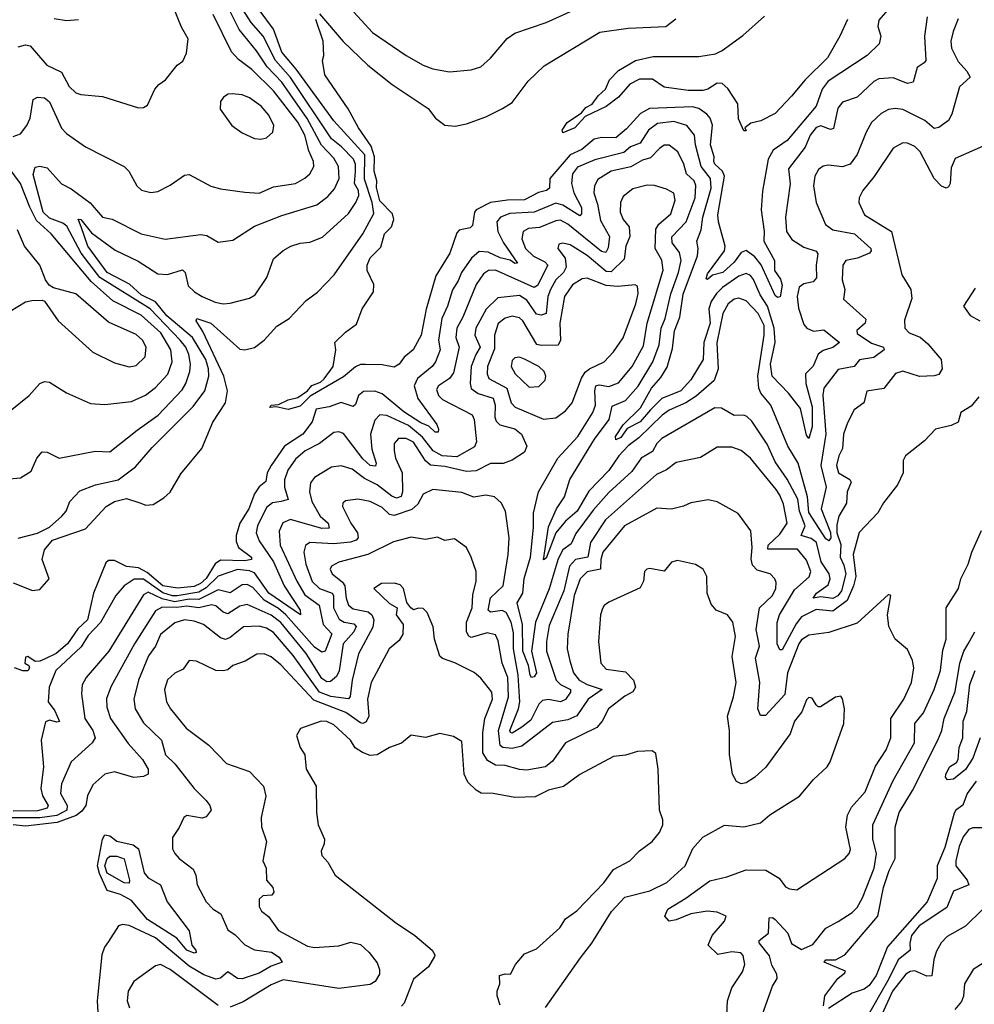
# Model space of a CAD drawing. Extents: x 1552294 to 1694791, y 811929 to 917222.
# Tile 354 of 643: x 1623831 to 1627792, y 898050 to 902134. Entities that reach past the tile are written whole.
import ezdxf

# ---------------------------------------------------------------- set-up
doc = ezdxf.new("R2010")
doc.units = 0

msp = doc.modelspace()

# ---------------------------------------------------------------- linework, layer by layer
at = {"layer": '0CON10XD'}
for points in [[(1623825, 899983.5), (1623905, 900003.5), (1623955, 900028.9), (1624006, 900074), (1624023.8, 900095), (1624040, 900135), (1624080.3, 900179.7), (1624145.9, 900204.1), (1624240, 900225), (1624311.3, 900278.7), (1624381.2, 900358.8), (1624551.1, 900528.9), (1624599.8, 900595), (1624616.1, 900655), (1624614.8, 900685.2), (1624603.6, 900725), (1624547.7, 900815), (1624442, 900905), (1624395, 900963.7), (1624335, 900992.9), (1624286.8, 901036.8), (1624194.9, 901085), (1624113.5, 901195), (1624086.5, 901275), (1624073.6, 901306.4), (1624085, 901305.5), (1624130, 901250), (1624227.8, 901177.8), (1624322.7, 901132.7), (1624405, 901079.8), (1624445, 901077.1), (1624506.3, 901096.3), (1624517.6, 901085), (1624530.5, 901030.5), (1624556.5, 901005), (1624587.8, 900985), (1624642.7, 900962.7), (1624675, 900955.9), (1624705, 900957.9), (1624785, 900978.9), (1624808.1, 900991.9), (1624857.3, 901065), (1624885, 901142.5), (1624925, 901177.1), (1624956.2, 901195), (1624995, 901207.5), (1625035, 901210.8), (1625088.3, 901231.8), (1625195, 901330.4), (1625226.2, 901375), (1625238.6, 901405), (1625236.5, 901425), (1625220.5, 901455), (1625223.9, 901503.9), (1625224.1, 901535), (1625216.5, 901555), (1625166.9, 901606.9), (1625125, 901639.4), (1624955, 901893.8), (1624892.4, 901965), (1624841.7, 902065), (1624791.6, 902121.6), (1624744.2, 902195)], [(1623825, 902021.5), (1623855, 902028.9), (1623875.2, 902025.2), (1623944.6, 901945), (1624005, 901916.4), (1624036.4, 901856.4), (1624065, 901830.9), (1624085, 901823.1), (1624175.3, 901815.3), (1624325, 901768.6), (1624345, 901769.2), (1624361.4, 901778.6), (1624392, 901845), (1624408, 901865), (1624435.7, 901884.3), (1624484.3, 901945.7), (1624508.3, 901961.7), (1624524, 901995), (1624530.6, 902055), (1624502.7, 902102.7), (1624470, 902185)], [(1624318.7, 900431.3), (1624406.5, 900493.5), (1624505, 900598.9), (1624520.4, 900625), (1624537.1, 900675), (1624540, 900705), (1624533.8, 900745), (1624520.8, 900775), (1624497.7, 900805), (1624372.1, 900935), (1624164.3, 901064.3), (1624085.9, 901165.9), (1624027.5, 901277.5), (1624010.2, 901290.2), (1623955, 901310.1), (1623928.2, 901335), (1623887.9, 901492.1), (1623895, 901522), (1623915, 901525.6), (1623945, 901519.2), (1624005, 901453.2), (1624045, 901431.6), (1624123.9, 901373.9), (1624175, 901314.6), (1624215, 901306.5), (1624335, 901245.4), (1624435, 901223.1), (1624582.6, 901242.6), (1624608, 901238), (1624655, 901211.2), (1624715, 901218.8), (1624805, 901276.7), (1624918.9, 901321.1), (1625063.6, 901366.4), (1625109.8, 901400.2), (1625137.3, 901432.7), (1625156.3, 901475), (1625153.6, 901525), (1625135, 901558.8), (1625083, 901613), (1625024.4, 901724.4), (1624953.2, 901825), (1624918.5, 901875), (1624858, 901938), (1624814.2, 902004.2), (1624742.5, 902092.5), (1624685, 902206.8)], [(1627470.7, 902219.3), (1627395, 902131.2), (1627391.5, 902105), (1627403.1, 902065), (1627396.3, 902033.7), (1627346.7, 901985), (1627185, 901879.3), (1627160.8, 901845), (1627135, 901775.4), (1627015, 901632.2), (1626957.2, 901592.8), (1626935.9, 901555), (1626912.8, 901422.8), (1626907, 901345), (1626920, 901255), (1626918.9, 901215), (1626963.3, 901135), (1626963.3, 901093.2), (1626987.2, 901057.2), (1626995, 901032.5), (1626986, 900984), (1626975, 900981.9), (1626965, 900989.7), (1626907, 901117), (1626880.6, 901150.6), (1626845, 901175.9), (1626825, 901168.5), (1626795, 901127.6), (1626747.7, 901085), (1626705.6, 901074.4), (1626685, 901055.8), (1626679.5, 901059.5), (1626685, 901080), (1626754.6, 901175), (1626757.6, 901195), (1626729.8, 901295), (1626728.1, 901325), (1626754.6, 901485), (1626747.2, 901505), (1626714.9, 901534.9), (1626711.3, 901545), (1626711.8, 901565), (1626697.6, 901615), (1626706.1, 901696.1), (1626695.8, 901725), (1626681.4, 901741.4), (1626648.8, 901765), (1626622.5, 901772.5), (1626444.6, 901765.4), (1626406.2, 901745), (1626348.6, 901681.4), (1626305, 901644.3), (1626245.5, 901644.5), (1626215, 901637.6), (1626163.1, 901595), (1626115, 901573.3), (1626030.3, 901475), (1626029.2, 901435), (1626016.2, 901425), (1625983.1, 901416.9), (1625925, 901387), (1625855, 901385.9), (1625785, 901374.9), (1625724.7, 901345), (1625718.3, 901335), (1625710.3, 901279.7), (1625699.5, 901270.5), (1625655, 901260.4), (1625645, 901249.5), (1625616.4, 901165), (1625558.4, 901071.6), (1625517.5, 900932.5), (1625496.5, 900825), (1625464.3, 900765), (1625425.8, 900734.2), (1625406, 900705), (1625385, 900693.1), (1625335, 900702.9), (1625265.7, 900704.3), (1625245, 900703.6), (1625225, 900694.1), (1625175, 900652.8), (1625037.1, 900572.9), (1624995, 900530.6), (1624945, 900516.8), (1624895, 900527.5), (1624868.8, 900525), (1624875, 900535.4), (1624905, 900537.3), (1624945, 900557.5), (1624985, 900567.3), (1625025.4, 900594.6), (1625042.8, 900617.2), (1625079.1, 900630.9), (1625095, 900643.8), (1625132, 900695), (1625142.8, 900765), (1625138.9, 900795), (1625182.7, 900837.3), (1625229.1, 900870.9), (1625251.8, 900935), (1625299.8, 901005), (1625300.2, 901035), (1625273.3, 901093.3), (1625273.3, 901115), (1625285, 901146.1), (1625329.3, 901190.7), (1625344.4, 901245), (1625373.5, 901275), (1625384, 901305), (1625378.3, 901328.3), (1625325, 901383), (1625311.9, 901438.1)], [(1625216.9, 902165), (1625295, 902080), (1625434.4, 901985), (1625505, 901944.7), (1625545, 901930.4), (1625615, 901917.5), (1625705, 901926.4), (1625745, 901938.9), (1625785, 901974.4), (1625854.2, 902055.8), (1625885, 902077.9), (1626015, 902122.2), (1626215, 902211.6)], [(1623805, 899798), (1623885, 899766.7), (1623915, 899770), (1623953.1, 899815), (1623925.2, 899895.2), (1623935, 899934.7), (1623967.2, 899975), (1624105, 900021.6), (1624190.7, 900115), (1624224.4, 900135), (1624275, 900148.4), (1624330.2, 900130.2), (1624355, 900120), (1624385, 900123.6), (1624429.9, 900150.1), (1624455, 900173.5), (1624499.4, 900250.6), (1624587.5, 900355), (1624633.1, 900465), (1624684.8, 900545.2), (1624693.5, 900595), (1624678.7, 900655), (1624591.2, 900841.2), (1624562.9, 900885), (1624566.1, 900893.9), (1624624.4, 900875), (1624745, 900767.1), (1624765, 900764.5), (1624805, 900774.5), (1624846, 900804), (1624897.9, 900862.1), (1624950, 900895), (1625020.3, 900969.7), (1625067, 901003), (1625135.8, 901075), (1625254.8, 901245.2), (1625300.2, 901329.8), (1625294.3, 901375), (1625262, 901472), (1625263.4, 901573.4), (1625135, 901714.8), (1624978.7, 901928.7), (1624919.2, 901999.2), (1624884.9, 902094.9), (1624824.8, 902175)], [(1623805, 901649.2), (1623835, 901660), (1623861.6, 901695), (1623875.2, 901724.8), (1623887.8, 901802.2), (1623905, 901811.9), (1623935, 901809.1), (1623955, 901792.7), (1624005, 901684.5), (1624025, 901661.1), (1624105, 901606.7), (1624264.6, 901524.6), (1624284.3, 901505), (1624317.8, 901445), (1624336.1, 901426.1), (1624375, 901416.4), (1624405, 901421.5), (1624455, 901446.9), (1624515, 901488.8), (1624535, 901492), (1624623.8, 901443.8), (1624665, 901432.1), (1624765, 901418.8), (1624825, 901414.1), (1624885, 901440.9), (1624975, 901454), (1625015, 901476.2), (1625035.4, 901495), (1625051.8, 901525), (1625050.5, 901545), (1625030.3, 901590.3), (1625014.2, 901655), (1624985, 901708.3), (1624885, 901839.2), (1624795, 901927.6), (1624739, 901969), (1624710.3, 902000.3), (1624633.6, 902155)], [(1627596.1, 902145), (1627584.7, 902065), (1627590, 901965), (1627584, 901955), (1627554, 901936), (1627537.8, 901875), (1627515, 901869.6), (1627455, 901892.4), (1627395, 901888.2), (1627375, 901877.3), (1627305, 901812), (1627245, 901791.8), (1627225, 901766.7), (1627207.3, 901682.7), (1627195, 901678.2), (1627155, 901694.2), (1627135, 901687.2), (1627110, 901655), (1627089.8, 901605), (1627020.3, 901515), (1627027, 901453), (1627007.9, 901315), (1627012.1, 901255), (1627035, 901221.8), (1627085, 901190.4), (1627135, 901173.5), (1627143, 901163), (1627134.8, 901115), (1627136.6, 901063.4), (1627123.2, 901046.8), (1627085, 901038.6), (1627065.2, 901024.8), (1627057.1, 900985), (1627062.6, 900937.4), (1627085, 900869.5), (1627096.1, 900855), (1627125, 900842.2), (1627167.2, 900847.2), (1627231.9, 900795), (1627205, 900774.1), (1627165, 900761.7), (1627143.4, 900746.6), (1627123.5, 900696.5), (1627091.9, 900665), (1627092.3, 900625), (1627118.3, 900528.3), (1627119.5, 900445), (1627105, 900396.7), (1627095, 900410), (1627070.9, 900520.9), (1627020.2, 900585), (1626953.6, 900655), (1626946.4, 900705), (1626966, 900795), (1626961.8, 900855), (1626933.5, 900945), (1626902.8, 900992.8), (1626875, 901056.3), (1626862.6, 901072.6), (1626845, 901080.4), (1626815, 901069.8), (1626747.1, 901022.9), (1626721.7, 900998.3), (1626700.5, 900965), (1626690.9, 900935), (1626695.5, 900875), (1626669.9, 900795), (1626666.2, 900723.8), (1626615, 900640.5), (1626573.5, 900595), (1626495, 900563.1), (1626448.9, 900515), (1626405, 900466), (1626351.3, 900438.7), (1626325, 900400.9), (1626305, 900391.5), (1626303.1, 900405), (1626335, 900453.9), (1626406.2, 900523.8), (1626452, 900605), (1626490.8, 900649.2), (1626517, 900693), (1626540.1, 900769.9), (1626547.4, 900842.6), (1626569.6, 900900.4), (1626583.1, 900995), (1626643.8, 901155), (1626646.4, 901185), (1626640.3, 901215), (1626658.5, 901261.5), (1626665.5, 901315), (1626700.6, 901435), (1626696.9, 901475), (1626657.9, 901525), (1626634.8, 901615.2), (1626630.8, 901655), (1626599.6, 901695), (1626545, 901711.2), (1626477.1, 901702.9), (1626439.5, 901675), (1626405, 901621.3), (1626365, 901606.5), (1626337.2, 901582.8), (1626217.7, 901552.3), (1626145, 901522), (1626124.8, 901495), (1626120.3, 901455), (1626130.8, 901415), (1626162.4, 901355), (1626161.4, 901328.6), (1626155, 901320), (1626084.1, 901364.1), (1626055, 901373), (1625965, 901335.2), (1625865, 901329.7), (1625826.2, 901315), (1625810.3, 901295), (1625814.8, 901255), (1625838.5, 901208.5), (1625896, 901124), (1625885, 901123.2), (1625865.9, 901135.9), (1625825, 901145.9), (1625775, 901169.7), (1625738.1, 901171.9), (1625705.8, 901144.2), (1625664.8, 901085), (1625649.8, 901050.2), (1625627.2, 901012.8), (1625606.7, 900945), (1625582.9, 900895), (1625568.3, 900805), (1625575.6, 900765), (1625556.7, 900715), (1625543.2, 900695), (1625481.6, 900645), (1625467.5, 900615), (1625482.6, 900562.6), (1625562.2, 900455), (1625569.5, 900435), (1625567.3, 900422.7), (1625555, 900423.1), (1625528.5, 900448.5), (1625495, 900461.9), (1625425, 900508), (1625335, 900582.3), (1625305, 900593.5), (1625258.3, 900591.7), (1625236.4, 900575), (1625225, 900537.5), (1625215, 900530), (1625165, 900546.2), (1625115, 900527.4), (1625061.2, 900518.8), (1625044.8, 900465.2), (1625005.4, 900415), (1624930.5, 900365), (1624874.7, 900285.3), (1624858.3, 900255), (1624852.2, 900217.8), (1624825, 900196.4), (1624805, 900166.6), (1624781.4, 900105), (1624744.1, 900045.9), (1624729.3, 899995), (1624729.1, 899969.1), (1624739.2, 899945), (1624792.7, 899905), (1624792.9, 899895), (1624765, 899888.9), (1624665, 899892.5), (1624642.7, 899877.3), (1624605, 899816.6), (1624581.5, 899795), (1624555, 899783.4), (1624485.7, 899775.7), (1624425, 899786.3), (1624360.5, 899840.5), (1624325, 899860.4), (1624275, 899866.4), (1624225, 899891.2), (1624199.2, 899890.8), (1624189.3, 899880.7), (1624137.3, 899755), (1624113.3, 899645), (1624072.9, 899607.1), (1624030, 899545), (1623983.3, 899505), (1623937.6, 899482.4), (1623915, 899472.9), (1623895, 899472.5), (1623865, 899492.5), (1623855, 899490), (1623852.5, 899465), (1623870, 899455), (1623872.5, 899445), (1623865, 899433.3), (1623845, 899432.5), (1623810, 899445)], [(1625075, 902157.5), (1625173.2, 902043.2), (1625275.6, 901945), (1625376, 901865), (1625525.8, 901765), (1625556, 901726), (1625595, 901695.7), (1625637.6, 901692.4), (1625685, 901701.9), (1625765, 901730.6), (1625833.8, 901765), (1625875, 901790.8), (1625940.8, 901879.3), (1626007, 901943), (1626237.4, 902082.6), (1626355, 902098.5), (1626511.4, 902105), (1626552.7, 902137.3)], [(1627265.7, 902135), (1627233.1, 902065), (1627182.2, 901975), (1627090, 901885), (1627033.1, 901816.9), (1626965, 901744), (1626905.9, 901714.1), (1626865, 901704.2), (1626840, 901685), (1626845, 901672.5), (1626835, 901672.5), (1626812.9, 901722.9), (1626810.6, 901785), (1626768.5, 901848.5), (1626745, 901868.9), (1626725, 901871.1), (1626686.2, 901845), (1626665, 901839.4), (1626605, 901840), (1626505, 901854.3), (1626456.5, 901886.5), (1626403, 901887), (1626363, 901867), (1626315, 901812.7), (1626265, 901773.5), (1626177.6, 901732.4), (1626135, 901684.6), (1626084.5, 901664.5), (1626081.5, 901675), (1626102.5, 901707.5), (1626162, 901748), (1626180.5, 901769.5), (1626206.5, 901783.5), (1626231.5, 901818.5), (1626261.2, 901845), (1626277.5, 901885), (1626315, 901922.5), (1626386.1, 901963.9), (1626459.5, 901980.5), (1626649.4, 901980.6), (1626717.6, 901992.4), (1626745, 902005.6), (1626831.6, 902068.4), (1626921.1, 902148.9)], [(1623975, 902138.6), (1624025, 902130.6), (1624075.5, 902134.5)], [(1625311.9, 901438.1), (1625313.4, 901465), (1625302.3, 901505), (1625303.1, 901565), (1625289.5, 901609.5), (1625236.4, 901685), (1625194.4, 901764.4), (1625096.7, 901905), (1625087.5, 901965), (1625092.5, 901985), (1625090, 902045), (1625060, 902135)], [(1627725, 902137.5), (1627703.4, 902085)], [(1627703.4, 902085), (1627694.2, 902045), (1627697.5, 902015), (1627725, 901960.5), (1627760.5, 901920.5), (1627774.3, 901895), (1627729.7, 901855), (1627698, 901742), (1627685, 901715.8), (1627645, 901686.5), (1627625, 901682.5), (1627585.6, 901715.6), (1627495, 901760.8), (1627465, 901765.9), (1627435, 901760.9), (1627404.5, 901745), (1627365, 901706.7), (1627342.4, 901667.6), (1627305, 901574.4), (1627276.4, 901535), (1627245, 901524), (1627185, 901530.4), (1627165, 901526), (1627145, 901512.3), (1627129.8, 901485), (1627123.9, 901445), (1627135.6, 901375.6), (1627174.8, 901284.8), (1627205, 901262.7), (1627294.5, 901245), (1627361.8, 901185), (1627363.6, 901175), (1627356.4, 901165), (1627307.5, 901145), (1627259.2, 901135), (1627245.5, 901115), (1627243.2, 901055), (1627254.6, 901015), (1627248.5, 900975), (1627341.2, 900891.2), (1627338.2, 900875), (1627304.6, 900845), (1627305, 900832.5), (1627365, 900792.6), (1627414.4, 900775), (1627417.5, 900765), (1627375, 900732.3), (1627315, 900722.5), (1627292.5, 900695), (1627226.8, 900683.2), (1627167.7, 900605), (1627163, 900577), (1627175.2, 900415), (1627154.4, 900285), (1627177.4, 900195), (1627156.1, 900105), (1627195, 900006.2), (1627195.7, 899984.3), (1627188, 899972), (1627175, 899979.9), (1627105, 900089.7), (1627099, 900155), (1627061.3, 900295), (1627017.8, 900365), (1626947.4, 900535), (1626906.5, 900585), (1626898.1, 900605), (1626893.7, 900655), (1626920.4, 900825), (1626919.5, 900865), (1626894.7, 900914.7), (1626845, 900968.1), (1626815, 900978.8), (1626795, 900975.3), (1626770.2, 900955), (1626748.3, 900915), (1626723.5, 900793.5), (1626728.6, 900685), (1626712.3, 900637.7), (1626637.2, 900572.8), (1626594.7, 900545.3), (1626525.4, 900514.6), (1626496.8, 900493.2), (1626400, 900400), (1626355, 900365.9), (1626317.5, 900325), (1626275.7, 900264.3), (1626192.4, 900177.6), (1626143.9, 900095), (1626095.9, 900054.1), (1626054.9, 900005.1), (1626015, 899900), (1626005, 899893.3), (1626025, 900030.8), (1626058.5, 900105), (1626091.4, 900155), (1626113.5, 900226.5), (1626215.8, 900394.2), (1626277.1, 900475), (1626289.7, 900530.3), (1626345, 900554.8), (1626396.8, 900613.2), (1626458.2, 900715), (1626484.2, 900785), (1626491.9, 900855), (1626508.7, 900895), (1626532.7, 900997.3), (1626563.9, 901085), (1626574.8, 901135), (1626568.8, 901168.8), (1626538.4, 901208.4), (1626537.2, 901232.8), (1626596.7, 901295), (1626634, 901395), (1626636.5, 901446.5), (1626629.2, 901465), (1626597.5, 901495), (1626586.5, 901535), (1626561.2, 901585), (1626525, 901613.6), (1626505, 901612.9), (1626485, 901600), (1626448.8, 901561.2), (1626415, 901550.7), (1626366.3, 901523.7), (1626284.8, 901505.1), (1626229.3, 901470.7), (1626215.3, 901445), (1626213.8, 901416.2), (1626228.8, 901368.8), (1626240.4, 901300.4), (1626278, 901235), (1626272, 901188), (1626262.3, 901167.7), (1626245, 901172.5), (1626105, 901285.5), (1626075, 901301.9), (1626055, 901299.6), (1625988, 901272), (1625942.2, 901267.8), (1625919.6, 901255), (1625913.9, 901225), (1625930.4, 901185), (1625962.3, 901152.3), (1626009.5, 901129.5), (1626022.1, 901115), (1625979.3, 901030.7), (1625965, 901022.9), (1625805, 901094.4), (1625776.8, 901093.2), (1625755, 901079.1), (1625725.2, 901035), (1625670.1, 900899.9), (1625645.2, 900855), (1625641, 900815), (1625654.7, 900775), (1625631.3, 900668.7), (1625615, 900645.7), (1625568.2, 900615), (1625560.5, 900599.5), (1625568.4, 900575), (1625585, 900558.1), (1625708.4, 900495), (1625716.7, 900475), (1625726.5, 900383.5), (1625718.1, 900361.9), (1625645, 900321.2), (1625584.5, 900324.5), (1625546.1, 900346.1), (1625502, 900402), (1625445, 900450.9), (1625355, 900492.4), (1625325.3, 900494.7), (1625305, 900473.1), (1625287.4, 900415), (1625292.4, 900352.4), (1625310.8, 900295), (1625307.6, 900282.4), (1625285, 900285.4), (1625255, 900312.9), (1625175, 900417.1), (1625155, 900424.6), (1625135, 900421.2), (1625075, 900375.3), (1625016.2, 900345), (1624975, 900310.4), (1624944.2, 900265), (1624930.5, 900225), (1624929.8, 900195), (1624945.8, 900144.2), (1624916.1, 900136.1), (1624879.7, 900130.3), (1624855, 900110), (1624818.4, 900035), (1624812.4, 900005), (1624825, 899972.1), (1624884.5, 899885), (1624928, 899785), (1624995.2, 899685), (1624996.2, 899665), (1624865.6, 899755), (1624805, 899839.9), (1624785, 899848.4), (1624735, 899853.1), (1624655, 899825.8), (1624605, 899777.6), (1624575, 899759.8), (1624485, 899744.8), (1624465, 899744.5), (1624425, 899756.4), (1624345, 899812.7), (1624306.9, 899813.1), (1624265.5, 899785), (1624229.7, 899745), (1624166.7, 899633.3), (1624115, 899579.8), (1624087.1, 899532.9), (1623980.9, 899435), (1623953.5, 899365), (1623949.3, 899305), (1623977.5, 899267.5), (1623996.6, 899223.4), (1623985, 899220.7), (1623955, 899228.9), (1623937.9, 899222.1), (1623920.9, 899145), (1623930, 899035), (1623919.8, 898945), (1623926.6, 898915), (1623949.2, 898875), (1623945, 898863.7), (1623905, 898852.1), (1623805, 898851.5)], [(1624831.7, 901638.3), (1624855, 901644), (1624882.2, 901667.8), (1624885.5, 901695), (1624865, 901737.1), (1624833.3, 901775), (1624785, 901809.5), (1624755, 901822.2), (1624713.2, 901826.8), (1624695.7, 901824.3), (1624677.3, 901812.7), (1624664, 901795), (1624663, 901763), (1624712, 901695), (1624753.8, 901665), (1624805, 901640.6), (1624831.7, 901638.3)], [(1627875, 901629.4), (1627711.7, 901558.3), (1627695, 901520), (1627691.3, 901455), (1627685, 901440), (1627675, 901434.5), (1627655, 901443.9), (1627624.8, 901474.8), (1627566.5, 901585), (1627545, 901607.3), (1627515, 901622.1), (1627495, 901623.6), (1627455, 901601.1), (1627376.7, 901483.3), (1627329.1, 901425), (1627314.5, 901395), (1627312.7, 901375), (1627335.6, 901325), (1627447.6, 901255), (1627490.8, 901075), (1627528.1, 901015), (1627532.6, 900977.4), (1627502.3, 900887.7), (1627503.8, 900855), (1627521.8, 900835), (1627566.7, 900816.7), (1627599.4, 900789.4), (1627654.6, 900725), (1627658.2, 900685), (1627645, 900662.7), (1627625, 900656.6), (1627564.2, 900654.2), (1627495, 900675.5), (1627465, 900665.8), (1627415.9, 900604.1), (1627345, 900593.3), (1627332.9, 900545), (1627293.5, 900515), (1627265, 900462), (1627249.3, 900415), (1627245.3, 900355), (1627229.7, 900325), (1627219.3, 900285), (1627227.7, 900255), (1627275, 900226.7), (1627280.9, 900215), (1627264.5, 900175), (1627261, 900129), (1627229.2, 900075), (1627221.4, 900038.6), (1627221.4, 900005), (1627237.2, 899957.2), (1627234.7, 899905), (1627250.8, 899870.8), (1627258.4, 899835), (1627240.6, 899765), (1627225.9, 899744.1), (1627205, 899733.4), (1627155, 899740), (1627122.7, 899735), (1627137.3, 899755), (1627185, 899789.3), (1627194.1, 899815), (1627189.9, 899835), (1627156.7, 899885), (1627136.8, 899965), (1627115, 899982.5), (1627073.8, 899995), (1627090.2, 900035), (1627065.7, 900095), (1627059, 900145), (1627015, 900228.5), (1626965, 900300), (1626932.9, 900372.9), (1626868.7, 900468.7), (1626848.5, 900488.5), (1626835, 900493.4), (1626795, 900491.5), (1626743.2, 900523.2), (1626715, 900523.3), (1626495, 900396.4), (1626474.2, 900375.8), (1626456.6, 900343.4), (1626410, 900315), (1626370.2, 900259.8), (1626275, 900172.2), (1626210.3, 900099.7), (1626137.9, 900002.1), (1626119.7, 899960.3), (1626085, 899935.2), (1626065, 899897.8), (1626027.4, 899772.6), (1625971, 899635), (1625954, 899514), (1625975.2, 899425), (1625965, 899407.7), (1625955, 899405.5), (1625949.5, 899415), (1625942.1, 899455), (1625918.5, 899515), (1625917.7, 899625), (1625895.3, 899715), (1625918.5, 899755), (1625924.6, 899815.4), (1625950.2, 899905), (1625962.3, 900027.7), (1625963.5, 900086.5), (1625983.9, 900175), (1626063.3, 900315), (1626147.4, 900405), (1626209.2, 900505), (1626219.7, 900535), (1626216.7, 900595), (1626221.7, 900615), (1626235, 900619.8), (1626275, 900612.2), (1626315, 900627.4), (1626371.7, 900695), (1626419.3, 900780.7), (1626434.8, 900875), (1626500.7, 901095), (1626495.8, 901135.8), (1626467, 901185), (1626470.4, 901265), (1626482.6, 901285), (1626532, 901328), (1626550.3, 901385), (1626544.7, 901414.7), (1626515, 901431.5), (1626465, 901446.7), (1626435, 901446.8), (1626375, 901432.5), (1626335, 901401.1), (1626324.1, 901375), (1626322.2, 901335), (1626334.7, 901305), (1626359.1, 901275), (1626361.9, 901235), (1626345.7, 901195), (1626339.1, 901140.9), (1626285, 901088.2), (1626265, 901089.1), (1626185, 901155.6), (1626115, 901200.3), (1626085, 901207.1), (1626067.7, 901202.3), (1626063.6, 901185), (1626094.1, 901144.1), (1626098, 901108), (1626087.2, 901085), (1626055.1, 901054.9), (1626032.9, 901015), (1626022.6, 900985), (1626015.2, 900915), (1625995, 900908.8), (1625975, 900912.9), (1625935, 900970.2), (1625905, 900990), (1625815, 900980.3), (1625766.6, 900933.4), (1625723.3, 900855), (1625719.8, 900825), (1625741.8, 900775), (1625723.4, 900745), (1625704, 900696), (1625700, 900625), (1625704.4, 900604.4), (1625733.2, 900583.2), (1625795, 900563.9), (1625804.1, 900535), (1625802.6, 900485), (1625808.1, 900468.1), (1625822.8, 900452.8), (1625885, 900436.2), (1625912.5, 900415), (1625935.5, 900365), (1625925, 900340), (1625875, 900307.3), (1625837.4, 900292.6), (1625785, 900292.7), (1625725, 900262.5), (1625685, 900260.4), (1625595, 900280.9), (1625535, 900285.9), (1625515, 900304.7), (1625465, 900382), (1625435, 900397.4), (1625402.9, 900397.1), (1625385, 900376), (1625384.8, 900345.2), (1625390.2, 900315), (1625418.3, 900255), (1625419, 900175), (1625413.8, 900156.2), (1625395, 900149.3), (1625375, 900158.1), (1625315, 900204.8), (1625261.5, 900231.5), (1625210.1, 900270.1), (1625165, 900283.4), (1625125, 900277.8), (1625055, 900235.4), (1625037.8, 900212.2), (1625033.2, 900175), (1625042.9, 900135), (1625077.9, 900075), (1625111.1, 900045), (1625115.2, 900024.8), (1625085, 900024), (1624955, 900060.5), (1624923.7, 900046.3), (1624907.6, 900012.4), (1624912.3, 899955), (1624980.5, 899805), (1625015, 899748.5), (1625073.8, 899705), (1625090.2, 899625), (1625126.2, 899586.2), (1625098.7, 899515), (1625085, 899510.3), (1625055, 899531.1), (1624935.8, 899665), (1624905, 899692), (1624846.2, 899726.2), (1624799.3, 899779.3), (1624775, 899791.3), (1624755, 899790.2), (1624705, 899757.3), (1624655, 899769.4), (1624575, 899729.6), (1624535, 899730.1), (1624475, 899719.5), (1624422.1, 899732.1), (1624365, 899758.9), (1624345, 899748.6), (1624201.9, 899515), (1624107.8, 899405), (1624090.8, 899375), (1624087.8, 899337.8), (1624101.9, 899235), (1624135.3, 899185), (1624144, 899155), (1624131.9, 899135), (1624045.3, 899055), (1624004.8, 898965), (1624000.4, 898925), (1624028.9, 898875), (1624027.1, 898855), (1623985, 898833.3), (1623915, 898823), (1623735, 898824)], [(1623791.7, 900511.7), (1623871.4, 900575), (1623914.5, 900625.5), (1623935, 900632.5), (1623955, 900630.8), (1624025, 900586.7), (1624125, 900541.5), (1624185, 900537.9), (1624295, 900550.8), (1624353, 900577), (1624395, 900608.9), (1624445.8, 900664.2), (1624463.9, 900715), (1624458.9, 900765), (1624416.4, 900835), (1624335, 900908.9), (1624218.2, 900968.2), (1624128.2, 901048.2), (1623962.7, 901245), (1623901.2, 901301.2), (1623873.5, 901356.5), (1623834.8, 901455), (1623760, 901555)], [(1623791.4, 900925), (1623855, 900963.5), (1623881.3, 900968.7), (1623925, 900970.8), (1623935, 900966.2), (1623991.4, 900885), (1624134.7, 900754.7), (1624225, 900710.4), (1624285, 900693.6), (1624315, 900700), (1624352.1, 900735), (1624356.8, 900775), (1624340.4, 900805), (1624315, 900828.5), (1624199.6, 900879.6), (1624065, 900997.3), (1623971.2, 901021.2), (1623953.2, 901033.2), (1623938.6, 901055), (1623915.3, 901115.3), (1623850.9, 901195), (1623822.7, 901262.7)], [(1626005, 900476.9), (1626055, 900483.1), (1626095, 900510.9), (1626123.3, 900545), (1626162.5, 900647.5), (1626177.8, 900672.2), (1626195, 900686.2), (1626256.5, 900715), (1626295, 900756.5), (1626335.2, 900814.8), (1626388, 900955), (1626397.6, 900997.6), (1626395, 901028.6), (1626384.5, 901034.5), (1626312.3, 901027.8), (1626265, 901031.2), (1626185, 901061.2), (1626165, 901059.1), (1626125, 901033.4), (1626092, 900985), (1626072.3, 900875), (1626075.2, 900805), (1626065.7, 900784.3), (1625995, 900782.2), (1625977.1, 900787.1), (1625919.2, 900885), (1625905, 900896.9), (1625875, 900904.7), (1625845, 900895.9), (1625816.8, 900873.2), (1625800.6, 900825), (1625800.9, 900769.1), (1625771.9, 900695), (1625770.2, 900665), (1625777.4, 900645), (1625852.4, 900605), (1625870, 900545), (1625886.4, 900526.4), (1626005, 900476.9)], [(1627795, 901020), (1627746.2, 900945), (1627775, 900906.7), (1627814.1, 900884.1)], [(1625945, 900609.1), (1625985, 900612.9), (1626010.9, 900639.1), (1626013.6, 900655), (1626006.5, 900675), (1625984.4, 900695), (1625925, 900725.3), (1625905, 900734.5), (1625885, 900731.9), (1625875, 900720), (1625870.8, 900695), (1625887.1, 900665), (1625945, 900609.1)], [(1627810.6, 900569.4), (1627778.8, 900531.2), (1627735.5, 900505), (1627724, 900465), (1627695, 900450.6), (1627631.2, 900435), (1627585, 900387.5), (1627506.7, 900325), (1627496.7, 900305), (1627496.1, 900253.9), (1627472.5, 900205), (1627415, 900130), (1627391.3, 900088.7), (1627313.6, 900006.4), (1627289.2, 899915), (1627299.9, 899825), (1627290, 899785), (1627264.5, 899725), (1627205, 899680.3), (1627135, 899686.9), (1627075, 899656.4), (1627052.1, 899627.9), (1626995, 899520), (1626985, 899520), (1626973.6, 899545), (1626973.1, 899633.1), (1626983.8, 899665), (1627045, 899769.7), (1627107.1, 899822.9), (1627113.8, 899845), (1627095, 899892.1), (1627058.1, 899938.1), (1626935, 899937.8), (1626937, 899955), (1626985, 900000.2), (1627015.5, 900045), (1626999.4, 900125), (1626985, 900162.3), (1626969, 900185), (1626862.7, 900315), (1626825, 900346.9), (1626785, 900360.6), (1626725, 900360.5), (1626655, 900317.8), (1626555, 900297.7), (1626515, 900266.6), (1626473, 900247), (1626260.9, 900059.1), (1626198.7, 899965), (1626187.8, 899905), (1626136.8, 899895), (1626112.1, 899867.9), (1626088.7, 899765), (1626028.2, 899621.8), (1626016.7, 899555), (1626017.1, 899515), (1626056.5, 899395), (1626075, 899377), (1626116.7, 899355), (1626116.6, 899345), (1626095.6, 899314.4), (1626075, 899304), (1626025, 899313.9), (1626000, 899310), (1625985, 899295.3), (1625951.4, 899228.6), (1625915, 899198.8), (1625875, 899174.9), (1625867.6, 899177.6), (1625864.6, 899185), (1625901.1, 899275), (1625905.7, 899304.3), (1625899.6, 899415), (1625879.9, 899525), (1625880.4, 899590.4), (1625869.9, 899635), (1625849.5, 899675), (1625833.1, 899683.1), (1625785, 899676.7), (1625774.3, 899684.3), (1625785, 899735.3), (1625837, 899785), (1625858.2, 899915), (1625861.6, 899985), (1625846.7, 900095), (1625829.3, 900129.3), (1625800.6, 900155), (1625765, 900161.9), (1625715, 900153.1), (1625665, 900172.3), (1625544.7, 900185.3), (1625505, 900166.4), (1625482.9, 900125), (1625457.8, 900102.2), (1625385, 900077), (1625365, 900081.7), (1625335, 900110.3), (1625285, 900135.3), (1625234.7, 900145.3), (1625182.5, 900137.5), (1625171.5, 900128.5), (1625171.1, 900115), (1625205.8, 900045), (1625233.3, 900005), (1625236.1, 899985), (1625227.8, 899975), (1625203.6, 899966.4), (1625135, 899960.4), (1625034.8, 899965.2), (1625016.5, 899953.5), (1625010.8, 899925), (1625018.5, 899875), (1625045, 899803.2), (1625075, 899774.8), (1625127.6, 899755), (1625133.2, 899745), (1625133.3, 899695), (1625157.2, 899647.2), (1625177.5, 899635), (1625217.8, 899627.8), (1625226.9, 899616.9), (1625217, 899595), (1625173.3, 899545), (1625156.4, 899433.6), (1625145, 899409.6), (1625121.1, 899388.9), (1625105, 899387.1), (1625085, 899401.1), (1625020.3, 899505), (1624915, 899633.9), (1624875, 899664.6), (1624775, 899708.3), (1624745, 899701.6), (1624695, 899669.6), (1624676, 899676), (1624645, 899702.3), (1624626.6, 899706.6), (1624575, 899694.9), (1624525, 899701.4), (1624483.8, 899696.2), (1624422.3, 899697.7), (1624395, 899681.8), (1624307.5, 899545), (1624211, 899369), (1624192, 899318), (1624192.6, 899282.6), (1624207.5, 899235), (1624281.8, 899131.8), (1624340.9, 899065), (1624364.4, 899025), (1624364, 899005), (1624344.5, 898995.5), (1624305, 898991.2), (1624225, 899013.8), (1624185, 899004.2), (1624135, 898960.6), (1624112.5, 898915), (1624105.3, 898875), (1624089.4, 898850.6), (1624066.3, 898833.7), (1623986.4, 898803.6), (1623855, 898788.4), (1623805, 898794)], [(1623635, 900215.6), (1623835, 900232.9), (1623879.3, 900260.7), (1623902.5, 900315), (1623925, 900342), (1623945, 900340.6), (1623995, 900315.5), (1624145, 900343.8), (1624205, 900341.5), (1624318.7, 900431.3)], [(1626520.8, 898445), (1626595, 898490), (1626695, 898562.7), (1626765, 898578.9), (1626845, 898608.4), (1626926.5, 898606.5), (1626982.6, 898572.6), (1627007.9, 898537.9), (1627025, 898528.6), (1627055, 898524.2), (1627254.6, 898655.4), (1627272.9, 898675), (1627277.4, 898692.6), (1627258.7, 898785), (1627265.3, 898835), (1627282.3, 898867.7), (1627338.2, 898931.8), (1627381.9, 899038.1), (1627425.9, 899105), (1627445.3, 899155), (1627445.2, 899235), (1627499.7, 899315), (1627530.5, 899385), (1627541.1, 899445), (1627535.3, 899475.3), (1627515, 899522), (1627463.3, 899565), (1627437.3, 899617.3), (1627431.4, 899665), (1627445.8, 899745), (1627435, 899750), (1627305, 899631.1), (1627187.4, 899592.6), (1627105, 899580.4), (1627075, 899562), (1627063.3, 899545), (1627016.9, 899425), (1627005.2, 899335), (1626925, 899248.2), (1626905, 899248.1), (1626893.1, 899275), (1626902.2, 899385), (1626883.5, 899485), (1626900.9, 899535), (1626886.2, 899605), (1626900.8, 899695), (1626953.7, 899745), (1626968.1, 899775), (1626970, 899800), (1626964.4, 899815), (1626945.3, 899835.3), (1626891.2, 899851.2), (1626871.6, 899871.6), (1626866, 899896), (1626869.5, 899945), (1626863.8, 900013.8), (1626812, 900085), (1626725, 900134.4), (1626687, 900143), (1626615, 900130), (1626584.6, 900115.4), (1626535, 900103.6), (1626475, 900107.3), (1626340.7, 900035), (1626251.1, 899925), (1626241.6, 899895), (1626240.9, 899855), (1626185, 899843.1), (1626156.5, 899815), (1626132.2, 899745), (1626105.3, 899585), (1626102.3, 899525), (1626114, 899474), (1626129.5, 899425), (1626152.9, 899395), (1626185, 899376.7), (1626247.3, 899355), (1626190, 899315), (1626142.9, 899247.1), (1626105, 899230), (1626041.2, 899218.8), (1625915, 899120.6), (1625875, 899110.6), (1625835, 899114.7), (1625825, 899122.9), (1625817.2, 899185), (1625858.7, 899325), (1625856, 899405), (1625832.9, 899465), (1625816.9, 899556.9), (1625805, 899581.8), (1625771.2, 899591.2), (1625705, 899571.1), (1625695, 899576.2), (1625684.5, 899595), (1625684.6, 899635), (1625708.7, 899695), (1625711.5, 899748.5), (1625725.4, 899805), (1625724.5, 899845), (1625704.3, 899905), (1625684.6, 899944.6), (1625635, 899980.6), (1625595, 899974.2), (1625565, 899987.5), (1625515, 899978.4), (1625455, 899987.8), (1625382.3, 899967.7), (1625276, 899915), (1625155.8, 899884.3), (1625125, 899866.9), (1625119.6, 899855), (1625127.3, 899835), (1625170.3, 899800.3), (1625180.3, 899785), (1625185.2, 899735), (1625195.2, 899705), (1625215, 899690), (1625277.4, 899677.4), (1625292.6, 899665), (1625300.2, 899645), (1625296.3, 899613.7), (1625236.5, 899503.5), (1625210, 899395), (1625203, 899327), (1625195, 899316.7), (1625122.7, 899327.3), (1625074.9, 899344.9), (1624966.4, 899496.4), (1624885, 899591.7), (1624855, 899610.2), (1624825, 899618.9), (1624759.4, 899615), (1624705, 899571.3), (1624685, 899563.5), (1624665, 899570), (1624594.4, 899625), (1624555, 899639.5), (1624515, 899644.1), (1624475, 899631.9), (1624415, 899583.8), (1624394.8, 899535.2), (1624366, 899495), (1624324.7, 899395), (1624305.3, 899315.3), (1624311.1, 899275), (1624345, 899217.9), (1624420.4, 899145), (1624436.2, 899085), (1624475, 899047.9), (1624555.9, 898945), (1624605.3, 898895), (1624620.4, 898875), (1624625.6, 898855), (1624605, 898828), (1624588.3, 898821.7), (1624525, 898833.3), (1624512.5, 898825), (1624493, 898783), (1624465, 898742.5), (1624465.6, 898695), (1624474.4, 898675), (1624492.9, 898655), (1624550.7, 898610.7), (1624562.2, 898585), (1624567.8, 898545), (1624604.5, 898475), (1624634.4, 898445), (1624665.7, 898425.7), (1624695, 898359.2), (1624725, 898338.6), (1624765, 898297.2), (1624805, 898275.3), (1624876, 898266), (1624907.3, 898245), (1624920, 898225), (1624875, 898208.1), (1624825, 898178.5), (1624755, 898155.3), (1624735, 898157.4), (1624695, 898184.5), (1624665, 898158.4), (1624645, 898153.9), (1624595, 898172.5), (1624535, 898208.2), (1624395, 898325.8), (1624285, 898377.3), (1624258.5, 898381.5), (1624242, 898375), (1624199.5, 898310.5), (1624183, 898287), (1624171.6, 898255), (1624152.5, 898065), (1624158.6, 897968.6)], [(1626911.9, 898005), (1626954.4, 898125), (1626973.6, 898156.4), (1626972.5, 898175), (1626951.8, 898211.8), (1626941.5, 898251.5), (1626899.6, 898305), (1626899.4, 898315), (1626937.4, 898345), (1626941, 898409), (1626955, 898410), (1626965, 898401.8), (1627017.8, 898345), (1627032.7, 898302.7), (1627075, 898277.5), (1627121.4, 898298.6), (1627175, 898365.5), (1627226.9, 898393.1), (1627285, 898430.8), (1627305, 898450.9), (1627327.9, 898492.1), (1627375.7, 898615), (1627386.2, 898675), (1627370.2, 898735), (1627370.5, 898795), (1627455, 898978.5), (1627543, 899135), (1627545.4, 899215), (1627580.8, 899259.2), (1627624.4, 899355.6), (1627651.6, 899435), (1627661.5, 899518.5), (1627675.3, 899565), (1627674.5, 899695), (1627725.6, 899775), (1627735.7, 899815), (1627765.5, 899875), (1627780.9, 899925), (1627821.5, 900015)], [(1627237.9, 899327.9), (1627215, 899324.2), (1627153.6, 899283.6), (1627143.8, 899283.8), (1627135, 899292.5), (1627119.3, 899319.3), (1627105, 899322.5), (1627095, 899312.5), (1627076.4, 899263.6), (1627045.5, 899224.5), (1627028.1, 899171.9), (1626926.9, 899033.1), (1626879.8, 898990.2), (1626845, 898969.1), (1626825, 898964.4), (1626805, 898974.3), (1626787.8, 899005), (1626775.8, 899085.8), (1626776.4, 899185), (1626767.5, 899245), (1626793.1, 899325), (1626803.1, 899385), (1626786.9, 899493.1), (1626800.9, 899575), (1626789.4, 899635), (1626767.5, 899665), (1626721.2, 899685), (1626699.7, 899709.7), (1626682.9, 899755), (1626681.4, 899825), (1626666.2, 899855), (1626634.4, 899874.4), (1626560.9, 899890.9), (1626535, 899884.2), (1626505, 899847.1), (1626445, 899858), (1626432.5, 899855), (1626423.8, 899845), (1626418.9, 899805), (1626405, 899777.5), (1626275, 899718), (1626255.6, 899704.4), (1626248.7, 899691.3), (1626240.5, 899665), (1626232.1, 899555), (1626242.5, 899465), (1626265, 899440.4), (1626345, 899429.5), (1626378.2, 899395), (1626385.8, 899365), (1626374.5, 899345.5), (1626341.3, 899328.7), (1626273.6, 899275), (1626247.8, 899225), (1626225, 899197.6), (1626095, 899134.5), (1626041.1, 899058.9), (1626013.1, 899035), (1625935, 899021.4), (1625905, 899023.4), (1625845, 899041.1), (1625805, 899041.4), (1625771.4, 899061.4), (1625752.4, 899092.4), (1625752.2, 899177.8), (1625761.7, 899235), (1625792.8, 899315), (1625789.5, 899345), (1625745, 899402.5), (1625716.3, 899426.3), (1625636.6, 899466.6), (1625585, 899484.4), (1625575, 899494), (1625552.9, 899565), (1625546.2, 899616.2), (1625522, 899675), (1625505, 899691.2), (1625486.4, 899693.6), (1625465, 899686.7), (1625454.1, 899694.1), (1625436.8, 899716.8), (1625423.5, 899775), (1625409.3, 899789.3), (1625386.9, 899796.9), (1625332.5, 899795), (1625301.2, 899775), (1625365, 899712.9), (1625396.7, 899695), (1625392.9, 899665), (1625422.1, 899625), (1625421.1, 899585), (1625405, 899558.5), (1625363.6, 899525), (1625289.3, 899385), (1625274, 899316), (1625279.3, 899245), (1625268.5, 899221.5), (1625255.3, 899214.7), (1625245, 899218.1), (1625185, 899260.4), (1625051, 899311), (1624915, 899458.2), (1624875, 899491.2), (1624845, 899503.6), (1624815, 899502.7), (1624766.4, 899473.6), (1624715.8, 899455), (1624695, 899437.8), (1624675, 899432.7), (1624645, 899434.8), (1624565, 899472.7), (1624535, 899476), (1624509.7, 899440.3), (1624475, 899423.5), (1624445, 899395.5), (1624432.5, 899355), (1624440, 899305), (1624456.4, 899275), (1624521.5, 899195), (1624615.5, 899125), (1624689.3, 899049.3), (1624785, 899015.6), (1624843.1, 898955), (1624852.8, 898912.8), (1624833.1, 898825), (1624834.5, 898785.5), (1624855.6, 898725), (1624840, 898645), (1624854.3, 898614.3), (1624855.5, 898565.5), (1624881.4, 898535), (1624885.8, 898515), (1624876.9, 898503.1), (1624839.7, 898500.3), (1624825, 898486.2), (1624824.4, 898455), (1624835, 898436.2), (1624864.2, 898414.2), (1624905, 898355.8), (1625025, 898290.8), (1625055, 898285.9), (1625155, 898292.2), (1625205, 898307.6), (1625245, 898298.4), (1625281.5, 898265), (1625315, 898222), (1625324.4, 898195), (1625323.5, 898175), (1625306.7, 898145), (1625285, 898131.8), (1625155, 898115.2), (1624925, 898151.5), (1624875, 898131.2), (1624759.1, 898060.9), (1624705, 898038)], [(1627166.4, 898043.6), (1627171.1, 898085), (1627225, 898156.6), (1627255, 898180), (1627257.4, 898187.4), (1627168.5, 898225), (1627176.2, 898235), (1627215, 898234.6), (1627254.6, 898255.4), (1627391, 898415), (1627414.2, 898535), (1627438.3, 898605), (1627463, 898655), (1627463.2, 898785), (1627480, 898845), (1627535, 898936.5), (1627640.5, 899145), (1627656.4, 899185), (1627666.7, 899235), (1627712.4, 899347.6), (1627731.1, 899465), (1627747.7, 899515), (1627765.6, 899545.6), (1627794.1, 899595)], [(1627680.8, 898980.8), (1627672, 898992), (1627672.7, 899002.7), (1627689.1, 899035), (1627717.2, 899052.8), (1627724.1, 899065.9), (1627729, 899115), (1627744, 899155), (1627745.7, 899225), (1627760.4, 899265), (1627773.4, 899376.6), (1627795, 899433.9)], [(1626012.8, 898037.2), (1626157.8, 898242.2), (1626205, 898303.5), (1626287.1, 898435), (1626342.3, 898495), (1626445, 898521.2), (1626515.4, 898555), (1626592.3, 898625), (1626623.9, 898696.1), (1626665, 898742.7), (1626755, 898793.3), (1626835, 898786), (1626905, 898802.5), (1626943.7, 898836.3), (1627066.6, 898913.4), (1627125, 898982.7), (1627181.1, 899035), (1627193.6, 899055), (1627250.4, 899215), (1627252.5, 899275), (1627245, 899317.5), (1627237.9, 899327.9)], [(1625825, 898046.7), (1625812.5, 898085), (1625812.5, 898105), (1625823.3, 898135), (1625821.2, 898168.8), (1625845.9, 898175.9), (1625867.5, 898175), (1625888, 898215), (1625925, 898260), (1625975, 898280), (1626072.6, 898367.4), (1626096, 898405), (1626142.9, 898437.1), (1626255, 898554.4), (1626295, 898608.6), (1626363.1, 898645), (1626402.8, 898687.2), (1626455.6, 898725), (1626485, 898762), (1626499.6, 898795), (1626499.2, 898815), (1626486.1, 898855), (1626480, 899025), (1626470, 899090), (1626455, 899101.2), (1626395, 899098), (1626345, 899083.6), (1626295, 899078.1), (1626155, 899003.1), (1626086.8, 898953.2), (1626025, 898938.3), (1625969.8, 898910.3), (1625885, 898908.2), (1625795, 898924.6), (1625746.1, 898926.1), (1625725, 898937.5), (1625690.9, 898970.9), (1625674.7, 899004.7), (1625665, 899140), (1625631.4, 899161.4), (1625575, 899173.1), (1625515, 899156), (1625455, 899166.2), (1625415, 899133.3), (1625365.5, 899114.5), (1625315, 899085.3), (1625285, 899082.2), (1625253.7, 899093.7), (1625223.8, 899113.8), (1625203.3, 899145), (1625135, 899209.1), (1625105, 899222.7), (1625082.5, 899225), (1624996.4, 899193.6), (1624980, 899165), (1624994.4, 899115), (1625014.3, 899085), (1625020, 899025), (1625061.4, 898955), (1625062.9, 898845), (1625069.4, 898795), (1625095.4, 898735.4), (1625094.4, 898715), (1625081.9, 898685), (1625085, 898666.7), (1625110, 898640), (1625139.6, 898585), (1625389.8, 898389.8), (1625470, 898335), (1625542, 898275), (1625553.8, 898255), (1625551.7, 898248.3), (1625527.5, 898205), (1625465, 898154.2), (1625425.9, 898054.1), (1625415, 898042.1)], [(1627815.3, 899155), (1627785, 899070.6), (1627755, 899023.5), (1627705, 898983.1), (1627680.8, 898980.8)], [(1627799, 898975), (1627761.3, 898925), (1627743.9, 898876.1), (1627715.1, 898854.9), (1627707.7, 898842.3), (1627669.5, 898700.5), (1627637.5, 898625), (1627637.7, 898572.3), (1627596.2, 898475), (1627431.3, 898288.7), (1627385, 898168.9), (1627355, 898128.2), (1627335, 898113.2), (1627285, 898096.4), (1627187.2, 898032.8)], [(1624555, 898262.7), (1624525, 898274.7), (1624483.7, 898323.7), (1624361.1, 898401.1), (1624295, 898481.2), (1624250, 898505), (1624195, 898522.4), (1624161.9, 898591.9), (1624154.9, 898625), (1624174.6, 898735.4), (1624185, 898752.5), (1624205, 898748.2), (1624235, 898726.8), (1624301.8, 898711.8), (1624324.6, 898694.6), (1624347.9, 898595), (1624365, 898574.7), (1624415.4, 898545), (1624442.8, 898475), (1624534.7, 898355), (1624545.5, 898295.5), (1624562, 898275), (1624563.3, 898265), (1624555, 898262.7)], [(1627828, 898782), (1627785, 898781.8), (1627769.2, 898775), (1627745.7, 898745), (1627728.8, 898705), (1627714.6, 898645), (1627715.4, 898625), (1627762, 898565), (1627768.5, 898545), (1627705, 898519.4), (1627677.8, 898452.2), (1627562.2, 898375), (1627531.2, 898335), (1627524, 898304), (1627525.8, 898274.2), (1627475, 898234.8), (1627437.2, 898155), (1627341.1, 897988.9)], [(1624285, 898552.2), (1624265, 898553.6), (1624195, 898594.5), (1624185.3, 898625), (1624194.7, 898655), (1624205, 898664.1), (1624235, 898664.2), (1624265, 898653.2), (1624286.7, 898565), (1624285, 898552.2)], [(1626764.1, 897975), (1626767.8, 898065), (1626785, 898118.6), (1626830, 898185), (1626838.9, 898215), (1626832.6, 898252.6), (1626823, 898263), (1626785, 898268.1), (1626727.1, 898257.1), (1626687.5, 898295), (1626704.6, 898335), (1626755.6, 898395), (1626762.5, 898415), (1626725, 898432.8), (1626683.3, 898436.7), (1626615.2, 898424.8), (1626555, 898400), (1626525, 898394.4), (1626508, 898415), (1626520.8, 898445)], [(1627825, 898443.3), (1627755, 898373.8), (1627679.1, 898330.9), (1627654.7, 898305.3), (1627635, 898270), (1627623.8, 898236.2), (1627615, 898167.5), (1627595, 898166.6), (1627545, 898188.6), (1627525, 898185.8), (1627507.9, 898175), (1627452.8, 898105), (1627401.8, 897995)], [(1627847.2, 898232.8), (1627786.2, 898195), (1627750.6, 898135), (1627746.4, 898083.6), (1627738.5, 898061.5), (1627710.9, 898029.1)], [(1624655, 898045.3), (1624455, 898194.7), (1624415, 898214.6), (1624395, 898210), (1624305, 898144.4), (1624280.9, 898105), (1624277.9, 898065), (1624287.3, 898035)]]:
    msp.add_lwpolyline(points, dxfattribs=at)

doc.saveas('drawing.dxf')
